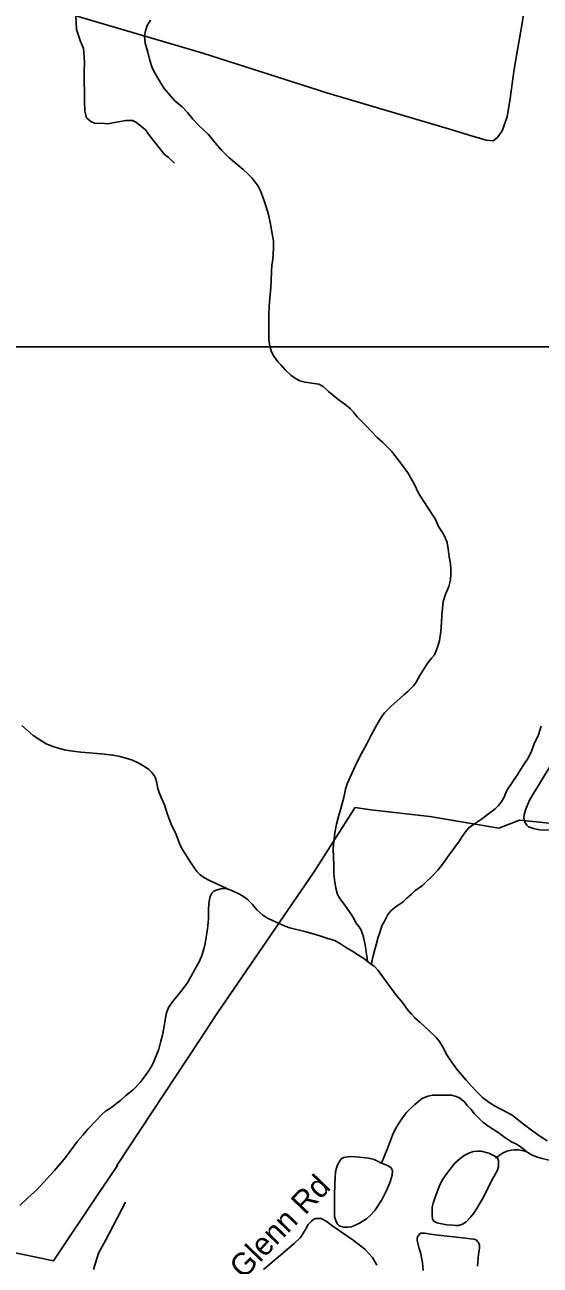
# Model space of a CAD drawing. Extents: x 2220236 to 2384410, y 720751 to 894131.
# Drawn here: x 2353622 to 2355792, y 822160 to 827382 of the extents above; entities that cross this region are included whole.
import ezdxf

# ---------------------------------------------------------------- set-up
doc = ezdxf.new("R2010")
doc.units = 0
for name, color, linetype in [('Exist Boundary Political City Limit New', 7, 'Continuous'), ('Exist Hydrographic Creek Single Shore', 7, 'Continuous'), ('Exist Hydrographic Misc Water Feature', 7, 'Continuous'), ('Exist Hydrographic Pond Under 1500 Sq Ft', 7, 'Continuous'), ('Exist Road Non-System Type 51', 7, 'Continuous'), ('Exist Road Non-System Type 51 Label', 7, 'Continuous'), ('Map Preparation Boundary City Limit Buffer Line', 7, 'Continuous'), ('Map Preparation Inset Cut Line', 7, 'Continuous')]:
    doc.layers.add(name, color=color, linetype=linetype)

msp = doc.modelspace()

# ---------------------------------------------------------------- linework, layer by layer
at = {"layer": 'Exist Boundary Political City Limit New'}
msp.add_lwpolyline([(2353341.2, 822262.6), (2353743.2, 822177.5), (2353944.5, 822478.4), (2353945, 822479.4), (2354012, 822579.4), (2354009.5, 822579.4), (2354356.2, 823104.4), (2354434, 823222.2), (2354519.2, 823346.5), (2354839.8, 823814.9), (2354842.2, 823818.2), (2355012.2, 824085), (2355012.8, 824086.6), (2355079.5, 824077.1), (2355326.8, 824049.6), (2355617.8, 824000.1), (2355704.5, 824033.4), (2355844.8, 824020)], dxfattribs=at)
at = {"layer": 'Exist Hydrographic Creek Single Shore'}
for points in [[(2353609.5, 824432.7), (2353658.2, 824389.4), (2353685.5, 824371.8), (2353712.5, 824355.5), (2353744.8, 824342.1), (2353768.8, 824334.8), (2353795, 824328.7), (2353825.3, 824324), (2353859, 824319.8), (2353895.2, 824316.4), (2353957.2, 824310.7), (2353993.1, 824307.3), (2354016.3, 824302.3), (2354043.4, 824296.2), (2354075.4, 824286), (2354099.8, 824274.5), (2354125.7, 824259.2), (2354143.9, 824246.8), (2354156.2, 824235.1), (2354166.3, 824221.4), (2354172.4, 824209.6), (2354176.5, 824195.6), (2354182.9, 824167.3), (2354188.2, 824150.1), (2354197.4, 824125.9), (2354209.8, 824097.8), (2354222.4, 824061.3), (2354238.7, 824016), (2354259.2, 823972.5), (2354275.7, 823930.5), (2354286, 823910.6), (2354300.4, 823887.2), (2354314.5, 823864.8), (2354330.9, 823839.2), (2354347.2, 823817.9), (2354361.3, 823803.7), (2354378.9, 823791.3), (2354397.7, 823780.6), (2354435.8, 823762.5), (2354469.9, 823747.4), (2354474.9, 823745)], [(2354474.9, 823745), (2354496.3, 823735.4), (2354526.4, 823721.9), (2354542.6, 823711.7), (2354558.5, 823700.2), (2354581.1, 823678.1), (2354599, 823656.6), (2354623.5, 823634.6), (2354643.5, 823620.6), (2354680.6, 823603.4), (2354719, 823587), (2354738, 823580.2), (2354806.3, 823563.3), (2354860.5, 823547.4), (2354898.7, 823535.9), (2354927.6, 823526.6), (2354950.8, 823512.7), (2354973.1, 823498.9), (2355003.3, 823481.1), (2355027.6, 823465.7), (2355053.9, 823448), (2355065.5, 823438.7)], [(2355065.5, 823438.7), (2355081.4, 823426.2)], [(2355081.4, 823426.2), (2355094.3, 823416.9), (2355110.3, 823401.1), (2355132.6, 823369.8), (2355159.1, 823333.2), (2355187.5, 823295.9), (2355212, 823266.4), (2355232.6, 823237.7), (2355250.5, 823216.5), (2355262.9, 823202.2), (2355285, 823182.4), (2355317.4, 823153.6), (2355355.7, 823116.4), (2355368.1, 823101.5), (2355384.4, 823073.3), (2355396.8, 823050.1), (2355418.9, 823015.6), (2355439.4, 822986.9), (2355455.6, 822968.8), (2355480.1, 822939.3), (2355502.5, 822913.3), (2355526.5, 822888), (2355549.1, 822866), (2355577.2, 822844.2), (2355599.7, 822831), (2355625.6, 822816.6), (2355661.8, 822799), (2355673.9, 822791.3), (2355720.3, 822755.5), (2355760.7, 822724.3), (2355791.1, 822702.6), (2355821.1, 822683.5)]]:
    msp.add_lwpolyline(points, dxfattribs=at)
at = {"layer": 'Exist Hydrographic Misc Water Feature'}
for points in [[(2354152.1, 827401.4), (2354138.2, 827379.5), (2354130.6, 827357.2), (2354126.9, 827334.7), (2354129.1, 827305.2), (2354139.9, 827267.3), (2354148, 827237.1), (2354158.6, 827201.4), (2354170.8, 827177.3), (2354185.2, 827152.6), (2354197.3, 827131.8), (2354209.5, 827114.2), (2354234.3, 827084.7), (2354254.3, 827062.5), (2354284.5, 827036.9), (2354306.8, 827013.2), (2354329.3, 826985.2)], [(2354329.3, 826985.2), (2354353.3, 826959.9), (2354395.9, 826920.6), (2354424.3, 826885), (2354450.8, 826854.9), (2354481, 826823.4), (2354514.3, 826795.8), (2354541.8, 826772.3), (2354561.9, 826754.5), (2354580.1, 826736.2), (2354592.5, 826720.3), (2354604.7, 826702.7), (2354614.1, 826682.7), (2354623.2, 826660.8), (2354631.4, 826637.5), (2354637.7, 826619.7), (2354648, 826583), (2354656.6, 826543.3), (2354662.8, 826509.8), (2354669.3, 826473.3), (2354669.9, 826441.1), (2354667.9, 826417.4), (2354666.3, 826393.4), (2354662.7, 826369.6), (2354660.9, 826341.7), (2354659.4, 826305.5), (2354657.6, 826275.9), (2354654.2, 826231.4), (2354650.4, 826195.8), (2354649.1, 826163), (2354649.4, 826139.3), (2354649.8, 826105.5), (2354650.2, 826080.9), (2354650.2, 826057.3), (2354652.6, 826037.7), (2354654.8, 826023.7), (2354660.8, 826005.2), (2354671.1, 825987.6), (2354687.5, 825963.6), (2354699.5, 825950), (2354719.8, 825927.9), (2354742.3, 825906.8), (2354761.6, 825892.8), (2354780.4, 825882.8), (2354802.6, 825877.1), (2354830.7, 825873.3), (2354860.7, 825869.6), (2354878.8, 825859.9), (2354901, 825838.5), (2354925.1, 825819.1), (2354947.5, 825801), (2354969.8, 825785.5), (2354994, 825765.1), (2355006, 825751.8), (2355022.2, 825731.8), (2355040, 825713.8), (2355054.8, 825698), (2355082.9, 825668.7), (2355105.2, 825645), (2355127.7, 825625.5), (2355149.9, 825603.5), (2355168.1, 825585.2), (2355180.2, 825569.3), (2355190.6, 825555.9), (2355208.6, 825532), (2355235.4, 825496), (2355261.9, 825448.9), (2355280.2, 825410.9), (2355315, 825354.9), (2355349.7, 825301.5), (2355363.8, 825269.9), (2355380.2, 825244.3), (2355390.5, 825226), (2355400.7, 825202.5), (2355405, 825176.4), (2355409.4, 825142.1), (2355413.8, 825112.7), (2355416.1, 825090.8), (2355416.3, 825068.5), (2355414.7, 825044.8), (2355410.7, 825028.2), (2355406.9, 825016.6), (2355399.2, 824998.2), (2355391.4, 824980.5), (2355383.6, 824952.3), (2355380.1, 824925.9), (2355378.4, 824896.3), (2355376.7, 824866), (2355373.3, 824828.1), (2355367.6, 824790.2), (2355361.9, 824770.2), (2355354.6, 824747), (2355346.5, 824729.2), (2355336.5, 824717.3), (2355322.7, 824701.3), (2355312.8, 824686.8), (2355299.2, 824664.9)], [(2355299.2, 824664.9), (2355287.3, 824644.8), (2355269.8, 824614.5), (2355258, 824598.6), (2355234.3, 824574.7), (2355218.5, 824560.9), (2355200.7, 824546), (2355165, 824513.4), (2355137.2, 824485.3), (2355127.5, 824473.5), (2355115.5, 824454.9), (2355098, 824424.7), (2355082.5, 824394.5), (2355062.8, 824354.3), (2355039.2, 824313.9), (2355021.6, 824279.4), (2355008.1, 824247.7), (2354992.4, 824215.2), (2354980.1, 824185.8), (2354973.1, 824163.5), (2354965.4, 824128.8), (2354952.1, 824082.9), (2354942.4, 824049), (2354934.8, 824016.6), (2354927.1, 823980.1), (2354922.7, 823943.2), (2354920.7, 823913.6), (2354922.5, 823876.6), (2354922.8, 823846.4), (2354923.3, 823810.3), (2354925.7, 823782.5), (2354931.4, 823747.3), (2354938.4, 823720.7), (2354948.6, 823703), (2354960.8, 823687.1), (2354972.9, 823671.2), (2354989.3, 823647.2), (2355005.5, 823621.6), (2355015.8, 823601.4), (2355028, 823585.5), (2355036.3, 823573.7), (2355044.3, 823554.3), (2355048.5, 823540.4), (2355052.9, 823521.8), (2355057.1, 823499.7), (2355059.2, 823478.4), (2355063.6, 823452.4), (2355065.5, 823438.7)], [(2355796, 824429.2), (2355784.6, 824392.7), (2355766.9, 824354.2), (2355755.3, 824324.2), (2355741.7, 824294.1), (2355725.9, 824272.1), (2355708.3, 824244.5), (2355696.7, 824224.3), (2355682.7, 824204), (2355670.9, 824187.8), (2355659.2, 824169.3), (2355649.4, 824153.4), (2355639.8, 824130.7), (2355627.9, 824108.9), (2355616, 824094.6), (2355602.1, 824080.9), (2355574.4, 824060.1), (2355544.8, 824038.2), (2355510.9, 824015.5), (2355491.1, 824001.6), (2355475.5, 823982.9), (2355463.7, 823965.3), (2355451.7, 823946.8), (2355436.2, 823924.8), (2355408.5, 823888.2), (2355384.9, 823853.8), (2355361.9, 823824), (2355335.4, 823796), (2355308, 823769.2), (2355295.9, 823758.9), (2355264.3, 823736.3), (2355250.5, 823722.6), (2355230.5, 823704.7), (2355214.7, 823689.9), (2355185, 823670), (2355165.3, 823653.5), (2355151.3, 823636.5), (2355136, 823608.9), (2355126, 823588.8), (2355118.4, 823564.6), (2355110.5, 823540.6), (2355101, 823509), (2355095.2, 823489.1), (2355089.4, 823462.6), (2355083.9, 823438.4), (2355081.4, 823426.2)], [(2354474.9, 823745), (2354453.9, 823745.1), (2354428.3, 823738.2), (2354418.3, 823734.5), (2354410.4, 823726), (2354402.4, 823712.5), (2354399.7, 823698.6), (2354396.8, 823682.1), (2354395.2, 823656.4), (2354395.5, 823618), (2354392, 823574.2), (2354384.5, 823532.2), (2354381, 823514.7), (2354377.1, 823495.8), (2354367.3, 823464.3), (2354357.8, 823439.2), (2354340.1, 823407.3), (2354322.6, 823377.1), (2354309.2, 823350.9), (2354299.3, 823336.7), (2354285.3, 823318.8), (2354267.4, 823298.4), (2354249.6, 823276.3), (2354237.5, 823259.4), (2354227.9, 823244.2), (2354221.3, 823229.2), (2354218.1, 823218.5), (2354212.7, 823192.1), (2354207.2, 823158), (2354201.5, 823127.6), (2354195.6, 823103.4), (2354186.2, 823069.5), (2354175.5, 823041.9), (2354164.8, 823015.2), (2354156.9, 822999.4), (2354145.2, 822979.2), (2354129.4, 822957.3), (2354107.9, 822928.5), (2354080.2, 822900.1), (2354048.4, 822874.2), (2354024.7, 822853.5), (2354014.8, 822845.9), (2353994.8, 822829.3), (2353979.1, 822818.8), (2353963.1, 822809.3), (2353947.3, 822794.6), (2353923.7, 822770.6), (2353888.1, 822732.4), (2353866.5, 822707.6), (2353844.6, 822681.4), (2353797.3, 822618.7), (2353773.9, 822588.9), (2353745.7, 822556.6), (2353716.5, 822524.2), (2353673.1, 822477.4), (2353635.4, 822443.1), (2353602, 822410.5)], [(2355123.8, 822589.3), (2355149.2, 822651.1), (2355170.5, 822707.7), (2355186.3, 822740.2), (2355203.8, 822768.2), (2355215.7, 822784.1), (2355229.4, 822802), (2355249.2, 822822.5), (2355264.7, 822837), (2355280.9, 822850.8), (2355294.9, 822861.2), (2355318.8, 822871.3), (2355338.6, 822875.4), (2355366.5, 822875.6), (2355396.7, 822876.2), (2355418.7, 822876.1), (2355438.6, 822870.3), (2355451.7, 822864.3), (2355462.8, 822856.5), (2355473, 822847.1), (2355485.1, 822832.8), (2355500.9, 822815.4), (2355515.4, 822797.3), (2355531.9, 822779.9), (2355550, 822761.7), (2355566.3, 822750.2), (2355584.5, 822738.4), (2355602.3, 822727), (2355620.6, 822714.6), (2355642.9, 822697.5), (2355668.9, 822681.2), (2355695, 822667.5), (2355709.2, 822658.2), (2355725.5, 822645.7), (2355736, 822637.3)], [(2355736, 822637.3), (2355727.7, 822640.3), (2355715.1, 822643), (2355699.5, 822645.7), (2355683.5, 822645.7), (2355669.4, 822643.5), (2355651.5, 822639.4), (2355633.5, 822631.5), (2355620.7, 822623.4), (2355611.8, 822616.5), (2355608.9, 822614.1)], [(2355736, 822637.3), (2355739.7, 822634.2), (2355755.5, 822625), (2355775.9, 822616.6), (2355799.8, 822608.7), (2355824, 822603.2), (2355855.7, 822598.6), (2355858.4, 822598), (2355886.1, 822594.2), (2355908.2, 822592.5), (2355922, 822590.8), (2355936.5, 822589.7)], [(2355608.9, 822614.1), (2355603.8, 822610.6)]]:
    msp.add_lwpolyline(points, dxfattribs=at)
at = {"layer": 'Exist Hydrographic Pond Under 1500 Sq Ft'}
for points in [[(2355608.9, 822614.1), (2355575.8, 822630.8), (2355543.5, 822639.9), (2355529.4, 822640.3), (2355511.5, 822638), (2355494.3, 822632.4), (2355471.8, 822621.6), (2355454.3, 822607.7), (2355432.1, 822588.8), (2355398.7, 822546.4), (2355382.3, 822521.8), (2355369.2, 822497.6), (2355349.6, 822445.9), (2355341.4, 822421), (2355337.9, 822403.4), (2355336.6, 822387.9), (2355336.6, 822369.9), (2355339, 822353.6), (2355344.5, 822345.6), (2355357, 822337.9), (2355399.3, 822330.4), (2355423.7, 822328.2)], [(2355123.8, 822589.3), (2355093.7, 822604.5), (2355069.8, 822610.1), (2355043.7, 822613.9), (2355015.7, 822616.1), (2354991.7, 822617.4), (2354965.7, 822613), (2354953.8, 822607), (2354939.9, 822585.1), (2354934, 822568.4), (2354930.4, 822552.5), (2354928.3, 822530.4), (2354926.9, 822500.8), (2354925.6, 822452.2), (2354926.3, 822402.3), (2354926.6, 822364.6), (2354933, 822344.2), (2354940.4, 822330.7), (2354945.3, 822325), (2354954.6, 822322.1), (2354965.2, 822319.2), (2354983.9, 822320), (2354997.3, 822321.5), (2355010.5, 822327), (2355031.1, 822336.1), (2355060.9, 822354.3), (2355076.7, 822369.1), (2355096.5, 822390.3), (2355125.9, 822435.1), (2355147.4, 822479.3), (2355160.9, 822511.1), (2355168.6, 822539.3), (2355170.4, 822557.4), (2355164.4, 822569.6), (2355154.2, 822577.4), (2355142.2, 822582.5), (2355123.8, 822589.3)], [(2355423.7, 822328.2), (2355437.2, 822326.4), (2355448.7, 822327.5), (2355465.2, 822333.1), (2355480.9, 822343), (2355500.7, 822363.5), (2355512.9, 822378.7), (2355525.8, 822399), (2355553.8, 822446.1), (2355573.5, 822486.2), (2355592.9, 822524.8), (2355610.6, 822556.7), (2355616.4, 822575), (2355616.2, 822588.8), (2355616.1, 822598.6), (2355611.9, 822612.5), (2355608.9, 822614.1)], [(2355299.2, 822137.6), (2355297.2, 822171.3), (2355293, 822192.5), (2355288.6, 822212.7), (2355282.6, 822230.5), (2355278.3, 822246.7), (2355274, 822264.6), (2355274, 822272.1), (2355276, 822278.8), (2355283.8, 822290.6), (2355289.8, 822294.8), (2355305.6, 822294.8), (2355321.8, 822291.2), (2355349.9, 822287.4)], [(2355349.9, 822287.4), (2355478.1, 822272.9), (2355497.9, 822271.4), (2355512.1, 822269.4), (2355522.1, 822265.9), (2355528.2, 822259.6), (2355532.3, 822255.5), (2355536.4, 822243.5), (2355536.5, 822233.6), (2355534.8, 822220.4), (2355532.7, 822205.6), (2355527.6, 822155.2)]]:
    msp.add_lwpolyline(points, dxfattribs=at)
at = {"layer": 'Exist Road Non-System Type 51'}
for points in [[(2355749.6, 827623.1), (2355715.6, 827389.5), (2355683.1, 827194.9), (2355665.3, 827071.6), (2355652.3, 826995.3), (2355631.2, 826935.3), (2355610.2, 826906.1), (2355594, 826893.1), (2355564.8, 826896.4), (2355493.4, 826917.5), (2355415.6, 826941.8), (2354898.5, 827094.8), (2354372.4, 827262.2), (2353837.4, 827419.6)], [(2353837.4, 827419.6), (2353840.6, 827362.8), (2353856, 827316.5), (2353869, 827282.5), (2353873.2, 827226.5), (2353871.8, 827182.4), (2353873.2, 827060.4), (2353875.7, 827018.5), (2353882.1, 826990.6), (2353900.3, 826974.9), (2353918.4, 826967.1), (2353946.4, 826967.4), (2353970.3, 826965.8), (2354048.2, 826978.8), (2354076.2, 826978.9), (2354092.4, 826971.2), (2354130.7, 826939.7), (2354146.8, 826916), (2354209.9, 826836.7), (2354226, 826824.8), (2354252.3, 826799.2)], [(2355859.6, 823991.3), (2355789.5, 823992.7), (2355763.4, 823998.2), (2355743.3, 824006), (2355735.3, 824011.9), (2355727.1, 824025.7), (2355723, 824043.8), (2355724.8, 824057.9), (2355732.5, 824083.8), (2355748.1, 824120), (2355836.2, 824265.1)], [(2353911.4, 822142.1), (2353932.1, 822210.3), (2353962.7, 822263.8), (2354046.8, 822424.5)], [(2354627.2, 822142.2), (2354698.6, 822201.7), (2354756.4, 822251.1), (2354783.6, 822276.6), (2354804, 822310.6), (2354815.9, 822331), (2354829.4, 822344.6), (2354839.6, 822353.1), (2354848.1, 822356.5), (2354856.6, 822356.5), (2354870.2, 822356.5), (2354890.6, 822344.6), (2354919.5, 822324.2), (2355004.5, 822264.7), (2355053.8, 822227.3), (2355086.1, 822191.5), (2355104.8, 822159.2)]]:
    msp.add_lwpolyline(points, dxfattribs=at)
at = {"layer": 'Map Preparation Boundary City Limit Buffer Line'}
msp.add_lwpolyline([(2353341.2, 822262.6), (2353743.2, 822177.5), (2353944.5, 822478.4), (2353945, 822479.4), (2354012, 822579.4), (2354009.5, 822579.4), (2354356.2, 823104.4), (2354434, 823222.2), (2354519.2, 823346.5), (2354839.8, 823814.9), (2354842.2, 823818.2), (2355012.2, 824085), (2355012.8, 824086.6), (2355079.5, 824077.1), (2355326.8, 824049.6), (2355617.8, 824000.1), (2355704.5, 824033.4), (2355844.8, 824020)], dxfattribs=at)
at = {"layer": 'Map Preparation Inset Cut Line'}
for points in [[(2352250.4, 836555.8), (2366536.4, 836555.8), (2366536.4, 826026.4), (2352250.4, 826026.4), (2352250.4, 836555.8)], [(2352250.4, 836555.8), (2366536.4, 836555.8), (2366536.4, 826026.4), (2352250.4, 826026.4), (2352250.4, 836555.8)], [(2346103.7, 826026.5), (2370568.5, 826026.5), (2370568.5, 816974.7), (2346103.7, 816974.7), (2346103.7, 826026.5)], [(2346103.7, 826026.5), (2370568.5, 826026.5), (2370568.5, 816974.7), (2346103.7, 816974.7), (2346103.7, 826026.5)]]:
    msp.add_lwpolyline(points, dxfattribs=at)

# ---------------------------------------------------------------- texts
at = {"layer": 'Exist Road Non-System Type 51 Label'}
msp.add_text('Briar Glenn Rd', height=95, rotation=46.1555, dxfattribs=at).set_placement((2354333, 821878.5))

doc.saveas('drawing.dxf')
